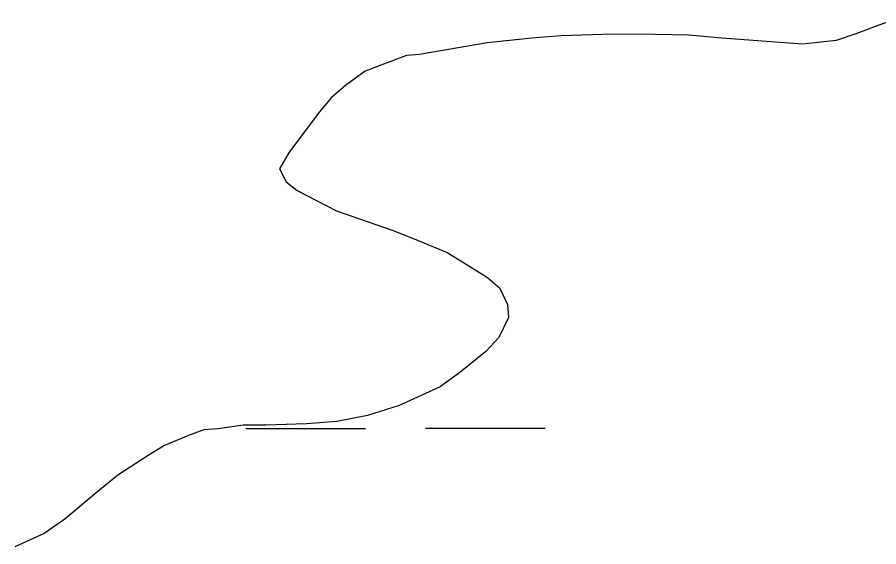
# Model space of a CAD drawing. Extents: x 3279314 to 3317160, y 734079 to 759431.
# Drawn here: x 3314480 to 3314710.4, y 747015.6 to 747157.3 of the extents above; entities that cross this region are included whole.
import ezdxf

# ---------------------------------------------------------------- set-up
doc = ezdxf.new("R2010")
doc.units = 0
for name, color, linetype in [('V-SITE-VEGE', 7, 'Continuous'), ('V-TOPO-SHOR', 7, 'Continuous'), ('V-WETL-SWMP', 7, 'Continuous')]:
    doc.layers.add(name, color=color, linetype=linetype)

msp = doc.modelspace()

# ---------------------------------------------------------------- linework, layer by layer
at = {"layer": 'V-SITE-VEGE'}
for p, q in [((3314710.43, 747155.21), (3314704.31, 747152.84)), ((3314625.51, 747152.29), (3314617.63, 747151.65)), ((3314636.6, 747152.66), (3314625.51, 747152.29)), ((3314646.23, 747152.73), (3314636.6, 747152.66)), ((3314659.66, 747152.53), (3314646.23, 747152.73)), ((3314668.42, 747151.71), (3314659.66, 747152.53)), ((3314704.31, 747152.84), (3314699.07, 747151.05)), ((3314605.67, 747150.41), (3314587.6, 747147.36)), ((3314617.63, 747151.65), (3314605.67, 747150.41)), ((3314690.03, 747150.11), (3314668.42, 747151.71)), ((3314699.07, 747151.05), (3314690.03, 747150.11)), ((3314584.1, 747147.04), (3314573.03, 747142.88)), ((3314587.6, 747147.36), (3314584.1, 747147.04)), ((3314573.03, 747142.88), (3314567.8, 747139.05)), ((3314567.8, 747139.05), (3314564.03, 747135.81)), ((3314564.03, 747135.81), (3314560.85, 747132)), ((3314560.85, 747132), (3314552.75, 747121.14)), ((3314552.75, 747121.14), (3314550.15, 747116.74)), ((3314550.15, 747116.74), (3314551.93, 747113.25)), ((3314551.93, 747113.25), (3314554.87, 747110.94)), ((3314554.87, 747110.94), (3314565.41, 747105.47)), ((3314565.41, 747105.47), (3314580.33, 747100.32)), ((3314580.33, 747100.32), (3314586.19, 747098.02)), ((3314586.19, 747098.02), (3314594.97, 747094.29)), ((3314594.97, 747094.29), (3314599.36, 747091.69)), ((3314599.36, 747091.69), (3314605.81, 747087.65)), ((3314605.81, 747087.65), (3314609.04, 747084.75)), ((3314609.04, 747084.75), (3314611.12, 747080.39)), ((3314611.12, 747080.39), (3314611.43, 747076.89)), ((3314611.43, 747076.89), (3314608.84, 747071.61)), ((3314608.84, 747071.61), (3314605.37, 747067.8)), ((3314605.37, 747067.8), (3314598.4, 747062.2)), ((3314598.4, 747062.2), (3314593.17, 747058.37)), ((3314593.17, 747058.37), (3314582.12, 747053.33)), ((3314582.12, 747053.33), (3314573.67, 747050.65)), ((3314565.51, 747049.13), (3314557.34, 747048.49)), ((3314573.67, 747050.65), (3314565.51, 747049.13)), ((3314529.91, 747046.84), (3314525.84, 747045.36)), ((3314533.71, 747047.16), (3314529.91, 747046.84)), ((3314540.41, 747048.08), (3314533.71, 747047.16)), ((3314546.54, 747048.13), (3314540.41, 747048.08)), ((3314557.34, 747048.49), (3314546.54, 747048.13)), ((3314525.84, 747045.36), (3314519.43, 747042.68)), ((3314519.43, 747042.68), (3314515.07, 747040.03)), ((3314515.07, 747040.03), (3314506.94, 747034.72)), ((3314506.94, 747034.72), (3314501.13, 747030.01)), ((3314501.13, 747030.01), (3314492.72, 747022.94)), ((3314492.72, 747022.94), (3314487.2, 747019.11)), ((3314487.2, 747019.11), (3314479.34, 747015.56))]:
    msp.add_line(p, q, dxfattribs=at)
at = {"layer": 'V-TOPO-SHOR'}
for p, q in [((3314716.54, 747157.3), (3314710.43, 747155.21)), ((3314716.54, 747157.3), (3314710.43, 747155.21)), ((3314710.43, 747155.21), (3314704.31, 747152.84)), ((3314710.43, 747155.21), (3314704.31, 747152.84)), ((3314625.51, 747152.29), (3314617.63, 747151.65)), ((3314625.51, 747152.29), (3314617.63, 747151.65)), ((3314636.6, 747152.66), (3314625.51, 747152.29)), ((3314636.6, 747152.66), (3314625.51, 747152.29)), ((3314646.23, 747152.73), (3314636.6, 747152.66)), ((3314646.23, 747152.73), (3314636.6, 747152.66)), ((3314659.66, 747152.53), (3314646.23, 747152.73)), ((3314659.66, 747152.53), (3314646.23, 747152.73)), ((3314668.42, 747151.71), (3314659.66, 747152.53)), ((3314668.42, 747151.71), (3314659.66, 747152.53)), ((3314704.31, 747152.84), (3314699.07, 747151.05)), ((3314704.31, 747152.84), (3314699.07, 747151.05)), ((3314605.67, 747150.4), (3314587.6, 747147.36)), ((3314605.67, 747150.4), (3314587.6, 747147.36)), ((3314617.63, 747151.65), (3314605.67, 747150.4)), ((3314617.63, 747151.65), (3314605.67, 747150.4)), ((3314690.03, 747150.11), (3314668.42, 747151.71)), ((3314690.03, 747150.11), (3314668.42, 747151.71)), ((3314699.07, 747151.05), (3314690.03, 747150.11)), ((3314699.07, 747151.05), (3314690.03, 747150.11)), ((3314584.1, 747147.04), (3314573.03, 747142.88)), ((3314584.1, 747147.04), (3314573.03, 747142.88)), ((3314587.6, 747147.36), (3314584.1, 747147.04)), ((3314587.6, 747147.36), (3314584.1, 747147.04)), ((3314573.03, 747142.88), (3314567.8, 747139.05)), ((3314573.03, 747142.88), (3314567.8, 747139.05)), ((3314567.8, 747139.05), (3314564.03, 747135.81)), ((3314567.8, 747139.05), (3314564.03, 747135.81)), ((3314564.03, 747135.81), (3314560.85, 747132)), ((3314564.03, 747135.81), (3314560.85, 747132)), ((3314560.85, 747132), (3314552.75, 747121.14)), ((3314560.85, 747132), (3314552.75, 747121.14)), ((3314552.75, 747121.14), (3314550.15, 747116.74)), ((3314552.75, 747121.14), (3314550.15, 747116.74)), ((3314550.15, 747116.74), (3314551.93, 747113.25)), ((3314550.15, 747116.74), (3314551.93, 747113.25)), ((3314551.93, 747113.25), (3314554.86, 747110.94)), ((3314551.93, 747113.25), (3314554.86, 747110.94)), ((3314554.86, 747110.94), (3314565.41, 747105.47)), ((3314554.86, 747110.94), (3314565.41, 747105.47)), ((3314565.41, 747105.47), (3314580.33, 747100.32)), ((3314565.41, 747105.47), (3314580.33, 747100.32)), ((3314580.33, 747100.32), (3314586.19, 747098.02)), ((3314580.33, 747100.32), (3314586.19, 747098.02)), ((3314586.19, 747098.02), (3314594.97, 747094.29)), ((3314586.19, 747098.02), (3314594.97, 747094.29)), ((3314594.97, 747094.29), (3314599.36, 747091.69)), ((3314594.97, 747094.29), (3314599.36, 747091.69)), ((3314599.36, 747091.69), (3314605.81, 747087.65)), ((3314599.36, 747091.69), (3314605.81, 747087.65)), ((3314605.81, 747087.65), (3314609.04, 747084.75)), ((3314605.81, 747087.65), (3314609.04, 747084.75)), ((3314609.04, 747084.75), (3314611.12, 747080.39)), ((3314609.04, 747084.75), (3314611.12, 747080.39)), ((3314611.12, 747080.39), (3314611.43, 747076.89)), ((3314611.12, 747080.39), (3314611.43, 747076.89)), ((3314611.43, 747076.89), (3314608.84, 747071.61)), ((3314611.43, 747076.89), (3314608.84, 747071.61)), ((3314608.84, 747071.61), (3314605.37, 747067.8)), ((3314608.84, 747071.61), (3314605.37, 747067.8)), ((3314605.37, 747067.8), (3314598.4, 747062.2)), ((3314605.37, 747067.8), (3314598.4, 747062.2)), ((3314598.4, 747062.2), (3314593.17, 747058.37)), ((3314598.4, 747062.2), (3314593.17, 747058.37)), ((3314593.17, 747058.37), (3314582.12, 747053.33)), ((3314593.17, 747058.37), (3314582.12, 747053.33)), ((3314582.12, 747053.33), (3314573.67, 747050.65)), ((3314582.12, 747053.33), (3314573.67, 747050.65)), ((3314565.51, 747049.13), (3314557.34, 747048.49)), ((3314565.51, 747049.13), (3314557.34, 747048.49)), ((3314573.67, 747050.65), (3314565.51, 747049.13)), ((3314573.67, 747050.65), (3314565.51, 747049.13)), ((3314529.91, 747046.84), (3314525.84, 747045.36)), ((3314529.91, 747046.84), (3314525.84, 747045.36)), ((3314533.71, 747047.16), (3314529.91, 747046.84)), ((3314533.71, 747047.16), (3314529.91, 747046.84)), ((3314540.41, 747048.08), (3314533.71, 747047.16)), ((3314540.41, 747048.08), (3314533.71, 747047.16)), ((3314546.54, 747048.13), (3314540.41, 747048.08)), ((3314546.54, 747048.13), (3314540.41, 747048.08)), ((3314557.34, 747048.49), (3314546.54, 747048.13)), ((3314557.34, 747048.49), (3314546.54, 747048.13)), ((3314525.84, 747045.36), (3314519.43, 747042.68)), ((3314525.84, 747045.36), (3314519.43, 747042.68)), ((3314519.43, 747042.68), (3314515.07, 747040.03)), ((3314519.43, 747042.68), (3314515.07, 747040.03)), ((3314515.07, 747040.03), (3314506.94, 747034.72)), ((3314515.07, 747040.03), (3314506.94, 747034.72)), ((3314506.94, 747034.72), (3314501.13, 747030.01)), ((3314506.94, 747034.72), (3314501.13, 747030.01)), ((3314501.13, 747030.01), (3314492.72, 747022.94)), ((3314501.13, 747030.01), (3314492.72, 747022.94)), ((3314492.72, 747022.94), (3314487.2, 747019.11)), ((3314492.72, 747022.94), (3314487.2, 747019.11)), ((3314487.2, 747019.11), (3314479.34, 747015.55)), ((3314487.2, 747019.11), (3314479.34, 747015.55))]:
    msp.add_line(p, q, dxfattribs=at)
at = {"layer": 'V-WETL-SWMP'}
for p, q in [((3314716.54, 747157.3), (3314710.43, 747155.21)), ((3314716.54, 747157.3), (3314710.43, 747155.21)), ((3314710.43, 747155.21), (3314704.31, 747152.84)), ((3314710.43, 747155.21), (3314704.31, 747152.84)), ((3314625.51, 747152.29), (3314617.63, 747151.65)), ((3314625.51, 747152.29), (3314617.63, 747151.65)), ((3314636.6, 747152.66), (3314625.51, 747152.29)), ((3314636.6, 747152.66), (3314625.51, 747152.29)), ((3314646.23, 747152.73), (3314636.6, 747152.66)), ((3314646.23, 747152.73), (3314636.6, 747152.66)), ((3314659.66, 747152.53), (3314646.23, 747152.73)), ((3314659.66, 747152.53), (3314646.23, 747152.73)), ((3314668.42, 747151.71), (3314659.66, 747152.53)), ((3314668.42, 747151.71), (3314659.66, 747152.53)), ((3314704.31, 747152.84), (3314699.07, 747151.05)), ((3314704.31, 747152.84), (3314699.07, 747151.05)), ((3314605.67, 747150.4), (3314587.6, 747147.36)), ((3314605.67, 747150.4), (3314587.6, 747147.36)), ((3314617.63, 747151.65), (3314605.67, 747150.4)), ((3314617.63, 747151.65), (3314605.67, 747150.4)), ((3314690.03, 747150.11), (3314668.42, 747151.71)), ((3314690.03, 747150.11), (3314668.42, 747151.71)), ((3314699.07, 747151.05), (3314690.03, 747150.11)), ((3314699.07, 747151.05), (3314690.03, 747150.11)), ((3314584.1, 747147.04), (3314573.03, 747142.88)), ((3314584.1, 747147.04), (3314573.03, 747142.88)), ((3314587.6, 747147.36), (3314584.1, 747147.04)), ((3314587.6, 747147.36), (3314584.1, 747147.04)), ((3314573.03, 747142.88), (3314567.8, 747139.05)), ((3314573.03, 747142.88), (3314567.8, 747139.05)), ((3314567.8, 747139.05), (3314564.03, 747135.81)), ((3314567.8, 747139.05), (3314564.03, 747135.81)), ((3314564.03, 747135.81), (3314560.85, 747132)), ((3314564.03, 747135.81), (3314560.85, 747132)), ((3314560.85, 747132), (3314552.75, 747121.14)), ((3314560.85, 747132), (3314552.75, 747121.14)), ((3314552.75, 747121.14), (3314550.15, 747116.74)), ((3314552.75, 747121.14), (3314550.15, 747116.74)), ((3314550.15, 747116.74), (3314551.93, 747113.25)), ((3314550.15, 747116.74), (3314551.93, 747113.25)), ((3314551.93, 747113.25), (3314554.86, 747110.94)), ((3314551.93, 747113.25), (3314554.86, 747110.94)), ((3314554.86, 747110.94), (3314565.41, 747105.47)), ((3314554.86, 747110.94), (3314565.41, 747105.47)), ((3314565.41, 747105.47), (3314580.33, 747100.32)), ((3314565.41, 747105.47), (3314580.33, 747100.32)), ((3314580.33, 747100.32), (3314586.19, 747098.02)), ((3314580.33, 747100.32), (3314586.19, 747098.02)), ((3314586.19, 747098.02), (3314594.97, 747094.29)), ((3314586.19, 747098.02), (3314594.97, 747094.29)), ((3314594.97, 747094.29), (3314599.36, 747091.69)), ((3314594.97, 747094.29), (3314599.36, 747091.69)), ((3314599.36, 747091.69), (3314605.81, 747087.65)), ((3314599.36, 747091.69), (3314605.81, 747087.65)), ((3314605.81, 747087.65), (3314609.04, 747084.75)), ((3314605.81, 747087.65), (3314609.04, 747084.75)), ((3314609.04, 747084.75), (3314611.12, 747080.39)), ((3314609.04, 747084.75), (3314611.12, 747080.39)), ((3314611.12, 747080.39), (3314611.43, 747076.89)), ((3314611.12, 747080.39), (3314611.43, 747076.89)), ((3314611.43, 747076.89), (3314608.84, 747071.61)), ((3314611.43, 747076.89), (3314608.84, 747071.61)), ((3314608.84, 747071.61), (3314605.37, 747067.8)), ((3314608.84, 747071.61), (3314605.37, 747067.8)), ((3314605.37, 747067.8), (3314598.4, 747062.2)), ((3314605.37, 747067.8), (3314598.4, 747062.2)), ((3314598.4, 747062.2), (3314593.17, 747058.37)), ((3314598.4, 747062.2), (3314593.17, 747058.37)), ((3314593.17, 747058.37), (3314582.12, 747053.33)), ((3314593.17, 747058.37), (3314582.12, 747053.33)), ((3314582.12, 747053.33), (3314573.67, 747050.65)), ((3314582.12, 747053.33), (3314573.67, 747050.65)), ((3314565.51, 747049.13), (3314557.34, 747048.49)), ((3314565.51, 747049.13), (3314557.34, 747048.49)), ((3314573.67, 747050.65), (3314565.51, 747049.13)), ((3314573.67, 747050.65), (3314565.51, 747049.13)), ((3314529.91, 747046.84), (3314525.84, 747045.36)), ((3314529.91, 747046.84), (3314525.84, 747045.36)), ((3314533.71, 747047.16), (3314529.91, 747046.84)), ((3314533.71, 747047.16), (3314529.91, 747046.84)), ((3314540.41, 747048.08), (3314533.71, 747047.16)), ((3314540.41, 747048.08), (3314533.71, 747047.16)), ((3314546.54, 747048.13), (3314540.41, 747048.08)), ((3314546.54, 747048.13), (3314540.41, 747048.08)), ((3314541.19, 747047.23), (3314573.19, 747047.25)), ((3314557.34, 747048.49), (3314546.54, 747048.13)), ((3314557.34, 747048.49), (3314546.54, 747048.13)), ((3314589.19, 747047.26), (3314621.19, 747047.27)), ((3314525.84, 747045.36), (3314519.43, 747042.68)), ((3314525.84, 747045.36), (3314519.43, 747042.68)), ((3314519.43, 747042.68), (3314515.07, 747040.03)), ((3314519.43, 747042.68), (3314515.07, 747040.03)), ((3314515.07, 747040.03), (3314506.94, 747034.72)), ((3314515.07, 747040.03), (3314506.94, 747034.72)), ((3314506.94, 747034.72), (3314501.13, 747030.01)), ((3314506.94, 747034.72), (3314501.13, 747030.01)), ((3314501.13, 747030.01), (3314492.72, 747022.94)), ((3314501.13, 747030.01), (3314492.72, 747022.94)), ((3314492.72, 747022.94), (3314487.2, 747019.11)), ((3314492.72, 747022.94), (3314487.2, 747019.11)), ((3314487.2, 747019.11), (3314479.34, 747015.55)), ((3314487.2, 747019.11), (3314479.34, 747015.55))]:
    msp.add_line(p, q, dxfattribs=at)

doc.saveas('drawing.dxf')
